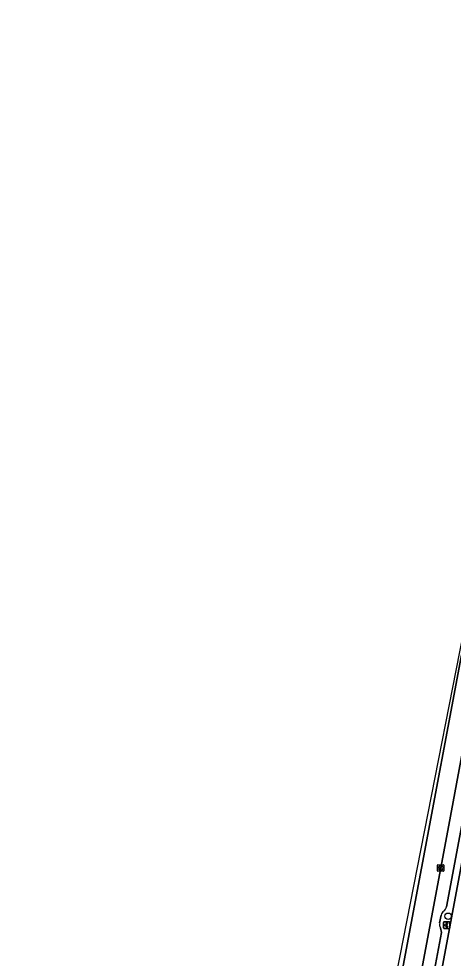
# Model space of a CAD drawing. Extents: x 161838 to 162344, y 381620 to 382160.
# Drawn here: x 161847.3 to 161914.3, y 381979.5 to 382124.4 of the extents above; entities that cross this region are included whole.
import ezdxf

# ---------------------------------------------------------------- set-up
doc = ezdxf.new("R2010")
doc.units = 0
for name, color, linetype in [('IMGEO_Berm_open', 7, 'Continuous'), ('IMGEO_Betaalautomaat', 7, 'Continuous'), ('IMGEO_Boom', 7, 'Continuous'), ('IMGEO_Fietspad_gesloten', 7, 'Continuous'), ('IMGEO_Kolk', 7, 'Continuous'), ('IMGEO_OVBaan_gesloten', 7, 'Continuous'), ('IMGEO_Parkeervlak_open', 7, 'Continuous'), ('IMGEO_Rijbaan_lokaal_gesloten', 7, 'Continuous')]:
    doc.layers.add(name, color=color, linetype=linetype)

msp = doc.modelspace()

# ---------------------------------------------------------------- linework, layer by layer
at = {"layer": 'IMGEO_Berm_open'}
for points in [[(161897.86, 381899.1), (161916.7, 382000), (161921.56, 382026.03), (161926.35, 382051.92)], [(161915.93, 382001.63), (161915.62, 382000), (161913.27, 381987.41)], [(161912.43, 381986.11), (161912.22, 381984.9)], [(161912.33, 381984.16), (161912.53, 381983.41), (161910.37, 381971.89)]]:
    msp.add_lwpolyline(points, dxfattribs=at)
for centre, radius, start, end in [((161913.35, 381985.94), 0.932, 120.8095, 169.7533), ((161912.11, 381987.64), 1.18, 310.084, 348.3694), ((161912.99, 381984.63), 0.811, 160.8303, 215.2771)]:
    msp.add_arc(centre, radius, start, end, dxfattribs=at)
at = {"layer": 'IMGEO_Betaalautomaat'}
for p, q in [((161912.81, 381984.14), (161912.81, 381984.99)), ((161912.81, 381984.99), (161912.81, 381984.14)), ((161912.88, 381985.07), (161913.72, 381985.07)), ((161913.72, 381985.07), (161912.88, 381985.07)), ((161913.73, 381984.07), (161912.89, 381984.07)), ((161912.89, 381984.07), (161913.73, 381984.07)), ((161913.09, 381984.53), (161913.09, 381984.6)), ((161913.21, 381984.6), (161913.21, 381984.53)), ((161913.47, 381984.87), (161913.45, 381984.77)), ((161913.46, 381984.37), (161913.48, 381984.28)), ((161913.81, 381985), (161913.81, 381984.15)), ((161913.81, 381984.15), (161913.81, 381985))]:
    msp.add_line(p, q, dxfattribs=at)
for points in [[(161913.09, 381984.6), (161913.02, 381984.6), (161913.02, 381984.67), (161913.1, 381984.67)], [(161913.1, 381984.46), (161913.02, 381984.46), (161913.02, 381984.53), (161913.09, 381984.53)], [(161913.22, 381984.67), (161913.37, 381984.67), (161913.37, 381984.6), (161913.21, 381984.6)], [(161913.21, 381984.53), (161913.37, 381984.53), (161913.37, 381984.46), (161913.23, 381984.46)]]:
    msp.add_lwpolyline(points, dxfattribs=at)
for centre, radius, start, end in [((161912.89, 381984.99), 0.0779, 92.4484, 184.2845), ((161912.89, 381984.99), 0.0779, 92.4484, 184.2845), ((161912.89, 381984.15), 0.0779, 182.4484, 274.2845), ((161912.89, 381984.15), 0.0779, 182.4484, 274.2845), ((161913.39, 381984.59), 0.293, 73.014, 165.0139), ((161913.36, 381984.52), 0.267, 191.8096, 297.0389), ((161913.39, 381984.61), 0.179, 69.3236, 159.5683), ((161913.39, 381984.53), 0.179, 202.7625, 291.8693), ((161913.73, 381984.99), 0.0779, 2.4484, 94.2845), ((161913.73, 381984.99), 0.0779, 2.4484, 94.2845), ((161913.73, 381984.15), 0.0779, 272.4484, 4.2845), ((161913.73, 381984.15), 0.0779, 272.4484, 4.2845)]:
    msp.add_arc(centre, radius, start, end, dxfattribs=at)
at = {"layer": 'IMGEO_Boom'}
msp.add_circle((161913.53, 381985.94), 0.489, dxfattribs=at)
at = {"layer": 'IMGEO_Fietspad_gesloten'}
msp.add_lwpolyline([(161926.35, 382051.92), (161921.56, 382026.03), (161916.7, 382000), (161897.86, 381899.1), (161895.08, 381884.23), (161870.21, 381751.91), (161869.85, 381750), (161864.77, 381722.55), (161862.99, 381712.89), (161857.32, 381682.25)], dxfattribs=at)
at = {"layer": 'IMGEO_Kolk'}
for p, q in [((161911.96, 381993.87), (161912.81, 381993.87)), ((161911.88, 381992.95), (161911.88, 381993.8)), ((161912.81, 381992.87), (161911.96, 381992.87)), ((161912.14, 381993.37), (161912.14, 381993.38)), ((161912.58, 381993.33), (161912.18, 381993.33)), ((161912.19, 381993.42), (161912.58, 381993.42)), ((161912.37, 381993.65), (161912.4, 381993.65)), ((161912.39, 381993.09), (161912.37, 381993.09)), ((161912.63, 381993.38), (161912.63, 381993.37)), ((161912.89, 381993.8), (161912.89, 381992.95))]:
    msp.add_line(p, q, dxfattribs=at)
for points in [[(161911.96, 381993.87), (161912.81, 381993.87)], [(161911.88, 381992.95), (161911.88, 381993.8)], [(161912.81, 381992.87), (161911.96, 381992.87)], [(161912.89, 381993.8), (161912.89, 381992.95)]]:
    msp.add_lwpolyline(points, dxfattribs=at)
for centre, radius, start, end in [((161911.96, 381993.8), 0.0765, 91.552, 178.448), ((161911.96, 381993.8), 0.0765, 91.552, 178.448), ((161912.81, 381993.8), 0.0765, 1.552, 88.448), ((161912.81, 381993.8), 0.0765, 1.552, 88.448), ((161911.96, 381992.95), 0.0765, 181.552, 268.448), ((161911.96, 381992.95), 0.0765, 181.552, 268.448), ((161912.18, 381993.38), 0.0403, 85.8775, 175.7526), ((161912.18, 381993.37), 0.0366, 178.938, 274.7102), ((161912.59, 381993.38), 0.0386, 1.7309, 96.639), ((161912.58, 381993.37), 0.043, 264.8664, 352.4533), ((161912.81, 381992.95), 0.0765, 271.552, 358.448), ((161912.81, 381992.95), 0.0765, 271.552, 358.448)]:
    msp.add_arc(centre, radius, start, end, dxfattribs=at)
for centre, major_axis, ratio, start_param, end_param in [((161912.37, 381993.37), (-0.387, 0.002), 0.722429, 4.712389, 7.853982), ((161912.4, 381993.37), (-0.39, 0.002), 0.717154, 1.570796, 4.712389)]:
    msp.add_ellipse(centre, major_axis=major_axis, ratio=ratio, start_param=start_param, end_param=end_param, dxfattribs=at)
at = {"layer": 'IMGEO_OVBaan_gesloten'}
msp.add_lwpolyline([(161858.65, 381720.96), (161859.43, 381726.16), (161861.13, 381736.23), (161869.61, 381781.34), (161897.21, 381928.16), (161915.53, 382025.95), (161915.77, 382027.09), (161920.81, 382054.1), (161923.66, 382069.69), (161925.94, 382081.25), (161931.89, 382108.93), (161933.83, 382119.13), (161934.3, 382121.8), (161934.44, 382123.12), (161933.1, 382124.4), (161916.93, 382035.13), (161911.48, 382007.36), (161883.77, 381866.12), (161869.8, 381786.79), (161847.81, 381679.33), (161847.33, 381677.63)], dxfattribs=at)
at = {"layer": 'IMGEO_Parkeervlak_open'}
for points in [[(161917.61, 382021.31), (161913.62, 382000), (161905.11, 381954.48)], [(161913.27, 381987.41), (161915.62, 382000), (161915.93, 382001.63)], [(161912.22, 381984.9), (161912.43, 381986.11)], [(161910.37, 381971.89), (161912.53, 381983.41), (161912.33, 381984.16)]]:
    msp.add_lwpolyline(points, dxfattribs=at)
for centre, radius, start, end in [((161913.35, 381985.94), 0.932, 120.8095, 169.7533), ((161912.11, 381987.64), 1.18, 310.084, 348.3694), ((161912.99, 381984.63), 0.811, 160.8303, 215.2771)]:
    msp.add_arc(centre, radius, start, end, dxfattribs=at)
at = {"layer": 'IMGEO_Rijbaan_lokaal_gesloten'}
for points in [[(161918.79, 382041.72), (161915.77, 382027.09), (161915.53, 382025.95), (161897.21, 381928.16), (161869.61, 381781.34), (161861.13, 381736.23), (161859.43, 381726.16), (161858.65, 381720.96)], [(161862.53, 381727.21), (161866.18, 381746.94), (161866.74, 381750), (161866.9, 381750.73), (161870.76, 381771.48), (161871.46, 381775.16), (161894.87, 381899.69), (161899.2, 381922.74), (161901.08, 381932.66), (161902, 381937.62), (161903.79, 381947.27), (161904.69, 381952.12), (161905.08, 381954.3), (161905.11, 381954.48), (161913.62, 382000), (161917.61, 382021.31), (161917.65, 382021.54), (161920.35, 382034.5), (161920.37, 382034.75)]]:
    msp.add_lwpolyline(points, dxfattribs=at)

doc.saveas('drawing.dxf')
